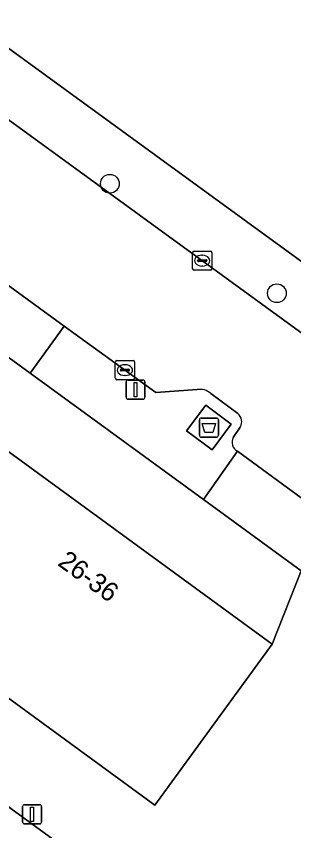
# Model space of a CAD drawing. Extents: x 159674 to 160531, y 382172 to 382904.
# Drawn here: x 160218.55 to 160233.05, y 382395.67 to 382438.2 of the extents above; entities that cross this region are included whole.
import ezdxf

# ---------------------------------------------------------------- set-up
doc = ezdxf.new("R2010")
doc.units = 0
for name, color, linetype in [('IMGEO_Afval_apart_plaats', 7, 'Continuous'), ('IMGEO_Boom', 7, 'Continuous'), ('IMGEO_Groenvoorziening', 7, 'Continuous'), ('IMGEO_Kolk', 7, 'Continuous'), ('IMGEO_Lichtmast', 7, 'Continuous'), ('IMGEO_Pand', 7, 'Continuous'), ('IMGEO_Pand_nummerreeks', 7, 'Continuous'), ('IMGEO_Rijbaan_lokaal_open', 7, 'Continuous'), ('IMGEO_Voetpad_gesloten', 7, 'Continuous'), ('IMGEO_Voetpad_open', 7, 'Continuous')]:
    doc.layers.add(name, color=color, linetype=linetype)

msp = doc.modelspace()

# ---------------------------------------------------------------- linework, layer by layer
at = {"layer": 'IMGEO_Afval_apart_plaats'}
for p, q in [((160228.122, 382416.323), (160228.122, 382417.123)), ((160228.122, 382417.123), (160228.122, 382416.323)), ((160228.222, 382417.223), (160229.012, 382417.223)), ((160229.012, 382417.223), (160228.222, 382417.223)), ((160229.112, 382417.123), (160229.112, 382416.323)), ((160229.112, 382416.323), (160229.112, 382417.123)), ((160229.012, 382416.223), (160228.222, 382416.223)), ((160228.222, 382416.223), (160229.012, 382416.223))]:
    msp.add_line(p, q, dxfattribs=at)
msp.add_lwpolyline([(160228.265, 382416.937), (160228.969, 382416.937), (160228.82, 382416.467), (160228.414, 382416.467), (160228.265, 382416.937)], dxfattribs=at)
for centre, start, end in [((160228.222, 382417.123), 90, 180), ((160228.222, 382417.123), 90, 180), ((160229.012, 382417.123), 0, 90), ((160229.012, 382417.123), 360, 90), ((160228.222, 382416.323), 180, 270), ((160228.222, 382416.323), 180, 270), ((160229.012, 382416.323), 270, 0), ((160229.012, 382416.323), 270, 0)]:
    msp.add_arc(centre, 0.1, start, end, dxfattribs=at)
at = {"layer": 'IMGEO_Boom'}
for centre in [(160223.441, 382429.456), (160232.172, 382423.737)]:
    msp.add_circle(centre, 0.489, dxfattribs=at)
at = {"layer": 'IMGEO_Groenvoorziening'}
for points in [[(160207.256, 382444.449), (160248.967, 382414.122), (160288.608, 382468.68)], [(160239.114, 382405.101), (160233.442, 382409.235), (160231.923, 382405.417), (160225.796, 382397.01), (160211.573, 382407.377), (160197.35, 382417.743), (160183.127, 382428.11), (160189.255, 382436.517), (160189.455, 382441.296)], [(160178.065, 382426.137), (160223.044, 382393.348), (160187.51, 382344.568), (160186.917, 382344.985), (160186.028, 382343.745), (160185.319, 382342.757), (160193.09, 382337.087), (160194.774, 382339.399), (160197.076, 382342.559), (160239.715, 382401.084)]]:
    msp.add_lwpolyline(points, dxfattribs=at)
at = {"layer": 'IMGEO_Kolk'}
for p, q in [((160227.768, 382425.014), (160227.768, 382425.866)), ((160227.843, 382425.94), (160228.695, 382425.94)), ((160228.256, 382425.72), (160228.281, 382425.72)), ((160228.769, 382425.866), (160228.769, 382425.014)), ((160228.027, 382425.434), (160228.027, 382425.446)), ((160228.465, 382425.397), (160228.067, 382425.397)), ((160228.07, 382425.483), (160228.468, 382425.483)), ((160228.279, 382425.16), (160228.254, 382425.16)), ((160228.511, 382425.446), (160228.511, 382425.434)), ((160228.695, 382424.94), (160227.843, 382424.94)), ((160223.728, 382419.297), (160223.728, 382420.149)), ((160223.803, 382420.223), (160224.655, 382420.223)), ((160224.729, 382420.149), (160224.729, 382419.297)), ((160223.987, 382419.717), (160223.987, 382419.729)), ((160224.425, 382419.68), (160224.027, 382419.68)), ((160224.03, 382419.766), (160224.428, 382419.766)), ((160224.216, 382420.003), (160224.241, 382420.003)), ((160224.471, 382419.729), (160224.471, 382419.717)), ((160224.655, 382419.223), (160223.803, 382419.223)), ((160224.239, 382419.443), (160224.214, 382419.443))]:
    msp.add_line(p, q, dxfattribs=at)
for points in [[(160227.768, 382425.014), (160227.768, 382425.866)], [(160227.843, 382425.94), (160228.695, 382425.94)], [(160228.769, 382425.866), (160228.769, 382425.014)], [(160228.695, 382424.94), (160227.843, 382424.94)], [(160223.728, 382419.297), (160223.728, 382420.149)], [(160223.803, 382420.223), (160224.655, 382420.223)], [(160224.729, 382420.149), (160224.729, 382419.297)], [(160224.655, 382419.223), (160223.803, 382419.223)]]:
    msp.add_lwpolyline(points, dxfattribs=at)
for centre, radius, start, end in [((160227.845, 382425.864), 0.0765, 91.552, 178.448), ((160227.845, 382425.864), 0.0765, 91.552, 178.448), ((160228.693, 382425.864), 0.0765, 1.552, 88.448), ((160228.693, 382425.864), 0.0765, 1.552, 88.448), ((160228.067, 382425.443), 0.0403, 85.8775, 175.7526), ((160228.064, 382425.433), 0.0366, 178.938, 274.7102), ((160228.468, 382425.44), 0.043, 264.8664, 352.4533), ((160228.472, 382425.445), 0.0386, 1.7309, 96.639), ((160227.845, 382425.016), 0.0765, 181.552, 268.448), ((160227.845, 382425.016), 0.0765, 181.552, 268.448), ((160228.693, 382425.016), 0.0765, 271.552, 358.448), ((160228.693, 382425.016), 0.0765, 271.552, 358.448), ((160223.805, 382420.147), 0.0765, 91.552, 178.448), ((160223.805, 382420.147), 0.0765, 91.552, 178.448), ((160224.653, 382420.147), 0.0765, 1.552, 88.448), ((160224.653, 382420.147), 0.0765, 1.552, 88.448), ((160224.027, 382419.726), 0.0403, 85.8775, 175.7526), ((160224.024, 382419.716), 0.0366, 178.938, 274.7102), ((160224.428, 382419.723), 0.043, 264.8664, 352.4533), ((160224.432, 382419.728), 0.0386, 1.7309, 96.639), ((160223.805, 382419.299), 0.0765, 181.552, 268.448), ((160223.805, 382419.299), 0.0765, 181.552, 268.448), ((160224.653, 382419.299), 0.0765, 271.552, 358.448), ((160224.653, 382419.299), 0.0765, 271.552, 358.448)]:
    msp.add_arc(centre, radius, start, end, dxfattribs=at)
for centre, major_axis, ratio, start_param, end_param in [((160228.255, 382425.44), (-0.387, 0.002), 0.722429, 4.712389, 7.853982), ((160228.28, 382425.44), (-0.39, 0.002), 0.717154, 1.570796, 4.712389), ((160224.215, 382419.723), (-0.387, 0.002), 0.722429, 4.712389, 7.853982), ((160224.24, 382419.723), (-0.39, 0.002), 0.717154, 1.570796, 4.712389)]:
    msp.add_ellipse(centre, major_axis=major_axis, ratio=ratio, start_param=start_param, end_param=end_param, dxfattribs=at)
at = {"layer": 'IMGEO_Lichtmast'}
for p, q in [((160224.386, 382419.207), (160225.176, 382419.207)), ((160225.176, 382419.207), (160224.386, 382419.207)), ((160224.286, 382418.307), (160224.286, 382419.107)), ((160224.286, 382419.107), (160224.286, 382418.307)), ((160225.276, 382419.107), (160225.276, 382418.307)), ((160225.276, 382418.307), (160225.276, 382419.107)), ((160225.176, 382418.207), (160224.386, 382418.207)), ((160224.386, 382418.207), (160225.176, 382418.207)), ((160218.88, 382396.13), (160218.88, 382396.93)), ((160218.88, 382396.93), (160218.88, 382396.13)), ((160218.98, 382397.03), (160219.77, 382397.03)), ((160219.77, 382397.03), (160218.98, 382397.03)), ((160219.87, 382396.93), (160219.87, 382396.13)), ((160219.87, 382396.13), (160219.87, 382396.93)), ((160219.77, 382396.03), (160218.98, 382396.03)), ((160218.98, 382396.03), (160219.77, 382396.03))]:
    msp.add_line(p, q, dxfattribs=at)
for points in [[(160224.706, 382419.082), (160224.856, 382419.082), (160224.856, 382418.332), (160224.706, 382418.332), (160224.706, 382419.082)], [(160219.3, 382396.905), (160219.45, 382396.905), (160219.45, 382396.155), (160219.3, 382396.155), (160219.3, 382396.905)]]:
    msp.add_lwpolyline(points, dxfattribs=at)
for centre, start, end in [((160224.386, 382419.107), 90, 180), ((160224.386, 382419.107), 90, 180), ((160225.176, 382419.107), 0, 90), ((160225.176, 382419.107), 360, 90), ((160224.386, 382418.307), 180, 270), ((160224.386, 382418.307), 180, 270), ((160225.176, 382418.307), 270, 0), ((160225.176, 382418.307), 270, 0), ((160218.98, 382396.93), 90, 180), ((160218.98, 382396.93), 90, 180), ((160219.77, 382396.93), 0, 90), ((160219.77, 382396.93), 360, 90), ((160218.98, 382396.13), 180, 270), ((160218.98, 382396.13), 180, 270), ((160219.77, 382396.13), 270, 0), ((160219.77, 382396.13), 270, 0)]:
    msp.add_arc(centre, 0.1, start, end, dxfattribs=at)
at = {"layer": 'IMGEO_Pand'}
msp.add_lwpolyline([(160211.573, 382407.377), (160225.796, 382397.01), (160231.923, 382405.417), (160217.701, 382415.783)], close=True, dxfattribs=at)
at = {"layer": 'IMGEO_Rijbaan_lokaal_open'}
for points in [[(160246.396, 382412.259), (160195.141, 382449.525)], [(160190.801, 382443.973), (160201.47, 382436.234), (160206.885, 382432.306), (160209.493, 382430.414), (160215.878, 382425.783), (160221.062, 382422.022), (160225.848, 382418.551), (160228.002, 382418.705)], [(160142.527, 382377.215), (160173.093, 382355.026), (160186.917, 382344.985), (160187.51, 382344.568), (160223.044, 382393.348), (160178.065, 382426.137)], [(160228.721, 382418.5), (160230.131, 382417.459)], [(160230.26, 382416.75), (160229.887, 382416.203)], [(160230.111, 382415.489), (160235.271, 382411.715), (160242.628, 382406.379)]]:
    msp.add_lwpolyline(points, dxfattribs=at)
for centre, radius, start, end in [((160228.158, 382417.89), 0.83, 47.3202, 100.8522), ((160229.779, 382417.029), 0.556, 329.9044, 50.7195), ((160230.346, 382415.955), 0.522, 151.5932, 243.2428)]:
    msp.add_arc(centre, radius, start, end, dxfattribs=at)
at = {"layer": 'IMGEO_Voetpad_gesloten'}
msp.add_lwpolyline([(160229.783, 382416.899), (160228.45, 382417.891), (160227.45, 382416.547), (160228.783, 382415.555)], close=True, dxfattribs=at)
at = {"layer": 'IMGEO_Voetpad_open'}
for points in [[(160195.141, 382449.525), (160246.396, 382412.259), (160248.967, 382414.122), (160207.256, 382444.449)], [(160221.062, 382422.022), (160219.275, 382419.561)], [(160225.848, 382418.551), (160221.062, 382422.022)], [(160219.275, 382419.561), (160228.331, 382412.96), (160230.111, 382415.489)], [(160228.002, 382418.705), (160225.848, 382418.551)], [(160230.131, 382417.459), (160228.721, 382418.5)], [(160229.887, 382416.203), (160230.26, 382416.75)]]:
    msp.add_lwpolyline(points, dxfattribs=at)
for points in [[(160189.255, 382436.517), (160203.478, 382426.15), (160217.701, 382415.783), (160231.923, 382405.417), (160233.442, 382409.235), (160228.331, 382412.96), (160219.275, 382419.561), (160214.103, 382423.331), (160205.134, 382429.868), (160199.721, 382433.813), (160189.455, 382441.296)], [(160214.103, 382423.331), (160219.275, 382419.561), (160221.062, 382422.022), (160215.878, 382425.783)], [(160227.45, 382416.547), (160228.45, 382417.891), (160229.783, 382416.899), (160228.783, 382415.555)], [(160230.111, 382415.489), (160228.331, 382412.96), (160233.442, 382409.235), (160235.271, 382411.715)]]:
    msp.add_lwpolyline(points, close=True, dxfattribs=at)
for centre, radius, start, end in [((160228.158, 382417.89), 0.83, 47.3202, 100.8522), ((160229.779, 382417.029), 0.556, 329.9044, 50.7195), ((160230.346, 382415.955), 0.522, 151.5932, 243.2428)]:
    msp.add_arc(centre, radius, start, end, dxfattribs=at)

# ---------------------------------------------------------------- texts
at = {"layer": 'IMGEO_Pand_nummerreeks'}
msp.add_text('26-36', height=1, rotation=323.9123, dxfattribs=at).set_placement((160220.661, 382409.567))

doc.saveas('drawing.dxf')
